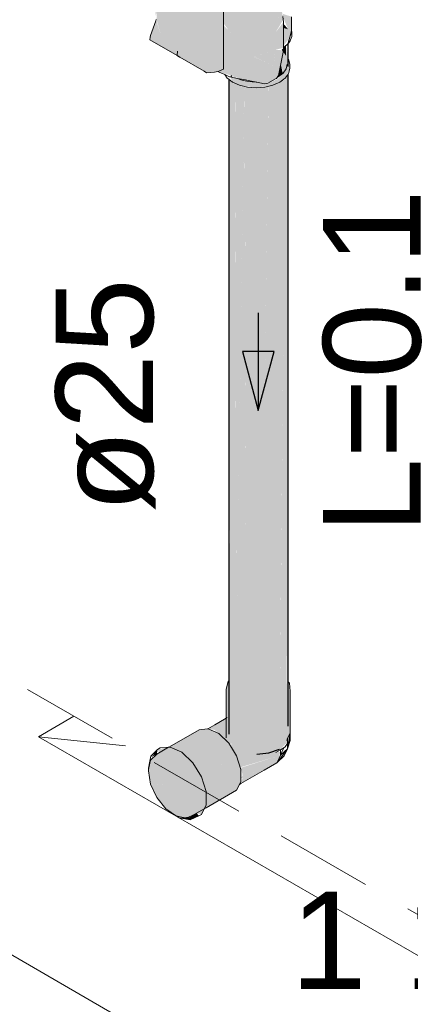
# Model space of a CAD drawing. Header units: millimetres. Extents: x 567 to 934, y -1 to 364.
# Tile 807 of 1056: x 777.269 to 778.07, y 129.682 to 131.703. Entities that reach past the tile are written whole.
import ezdxf

# ---------------------------------------------------------------- set-up
doc = ezdxf.new("R2010")
doc.units = ezdxf.units.MM
doc.header["$MEASUREMENT"] = 0
doc.linetypes.add('JIS_02_2.0', pattern=[0.3, 0.2, -0.1])
doc.linetypes.add('NULL', pattern=[0])
for name, color, linetype, lineweight in [('AF-Condutos', 140, 'Continuous', 25), ('AF-Peça de utilização', 152, 'Continuous', 18), ('AF-Registro', 253, 'Continuous', 18), ('AF-Sentido conduto', 140, 'Continuous', 30), ('AF-Textos conduto', 7, 'Continuous', 9), ('DI-Área do detalhe', 10, 'JIS_02_2.0', 0), ('Textos', 7, 'Continuous', 9)]:
    doc.layers.add(name, color=color, linetype=linetype, lineweight=lineweight)
doc.layers.add('ARQ FINA', color=8, linetype='Continuous')
doc.styles.add('Arial', font='arial.ttf')

msp = doc.modelspace()

# ---------------------------------------------------------------- hatches: boundary and pattern name
at = {"layer": 'AF-Condutos', "linetype": 'Continuous'}
for points in [[(777.8181, 130.2576), (777.8194, 131.6722), (777.816, 130.4379)], [(777.8155, 130.2656), (777.8181, 130.2576), (777.816, 130.4379), (777.8154, 131.6577), (777.804, 130.4619), (777.804, 130.2758), (777.8153, 130.255), (777.8154, 130.4153)], [(777.8064, 131.6416), (777.8151, 131.6294), (777.8153, 131.6502)], [(777.8192, 131.6184), (777.8162, 131.6511), (777.8154, 131.6022)], [(777.6978, 130.3464), (777.6978, 130.2729), (777.732, 130.2926), (777.755, 130.1962), (777.7802, 130.1985), (777.8015, 130.2065), (777.8147, 131.5808), (777.7808, 131.5673), (777.7802, 131.6374), (777.7711, 130.9024), (777.7789, 131.5669), (777.7538, 131.5638), (777.7353, 130.4868), (777.7306, 131.5781), (777.7332, 130.4792), (777.7305, 131.5781), (777.7318, 130.4739), (777.7304, 131.5781), (777.7304, 130.4689), (777.7296, 131.5783), (777.7134, 130.4068), (777.7107, 131.5851), (777.7126, 130.4041), (777.7107, 131.5852), (777.7115, 130.4001), (777.7106, 131.5852), (777.7106, 130.3968), (777.7101, 131.5854), (777.7002, 130.3587), (777.6991, 131.5802), (777.6978, 131.5813)], [(777.8148, 131.5977), (777.8151, 131.6294), (777.8047, 131.6393), (777.8123, 131.5978)], [(777.8181, 130.2576), (777.8194, 130.2534), (777.8193, 131.6264)], [(777.816, 130.4379), (777.8192, 131.5915), (777.8154, 131.5863)], [(777.8194, 130.3714), (777.8194, 131.5919), (777.8193, 131.5918)], [(777.6977, 130.2371), (777.6979, 130.3502), (777.6977, 131.5813)], [(777.6992, 131.5782), (777.7002, 130.3587), (777.71, 131.5721)], [(777.7106, 130.3968), (777.7106, 131.5732), (777.7101, 131.5734)], [(777.7115, 130.4001), (777.7107, 131.5713), (777.7106, 131.5732)], [(777.7126, 130.4041), (777.7108, 131.5713), (777.7107, 131.5731)], [(777.7134, 130.4068), (777.7294, 131.5648), (777.7108, 131.5731)], [(777.7304, 130.4689), (777.7304, 131.5666), (777.7296, 131.5668)], [(777.7318, 130.4739), (777.7305, 131.5656), (777.7304, 131.5664)], [(777.7332, 130.4792), (777.7306, 131.5656), (777.7305, 131.5664)], [(777.7353, 130.4868), (777.7307, 131.5656), (777.7306, 131.5664)], [(777.7711, 130.9024), (777.7792, 131.5607), (777.7789, 131.5669)], [(777.7307, 131.5656), (777.7353, 130.4868), (777.7538, 131.5638)], [(777.8022, 130.2791), (777.804, 130.2758), (777.804, 130.4619)]]:
    msp.add_hatch(color=151, dxfattribs=at).paths.add_polyline_path(points)
at = {"layer": 'AF-Peça de utilização', "linetype": 'Continuous'}
for points in [[(777.8236, 130.2255), (777.8236, 130.3255), (777.8221, 130.3414), (777.7582, 130.3315), (777.6977, 130.3449), (777.6922, 130.3295), (777.6922, 130.2295), (777.6952, 130.2652), (777.6993, 130.2221), (777.7164, 130.2066), (777.7411, 130.1984), (777.7686, 130.1975), (777.804, 130.2051), (777.804, 130.2163), (777.7961, 130.2414), (777.7816, 130.2648), (777.7028, 130.2182), (777.7035, 130.2126), (777.7211, 130.1688), (777.8007, 130.1928), (777.804, 130.2007), (777.7966, 130.2)], [(777.6947, 130.2711), (777.6549, 130.2481), (777.6689, 130.2458), (777.6991, 130.216), (777.7816, 130.2648), (777.6977, 130.2389), (777.7631, 130.2824), (777.6977, 130.257), (777.6977, 130.2588), (777.7631, 130.2824), (777.7438, 130.2912), (777.6977, 130.2683)], [(777.6976, 130.2389), (777.7816, 130.2648), (777.7631, 130.2824)], [(777.5386, 130.1345), (777.585, 130.1315), (777.5692, 130.0843), (777.5904, 130.0695), (777.611, 130.0646), (777.6271, 130.072), (777.7137, 130.122), (777.7225, 130.1397), (777.7225, 130.1647), (777.6428, 130.1462), (777.6411, 130.1506), (777.7137, 130.1925), (777.701, 130.213), (777.6771, 130.2381), (777.6556, 130.2479), (777.6369, 130.2462), (777.5503, 130.1962), (777.5376, 130.1833), (777.5336, 130.1642)], [(777.5394, 130.1899), (777.5503, 130.1962), (777.552, 130.2057)], [(777.5745, 130.2102), (777.552, 130.2057), (777.5902, 130.1345), (777.6323, 130.075), (777.6417, 130.072), (777.6513, 130.0915), (777.6513, 130.119), (777.6417, 130.1496), (777.624, 130.1782), (777.6014, 130.1997)], [(777.6437, 130.1464), (777.7225, 130.1647), (777.7137, 130.1925), (777.6413, 130.1507)], [(777.7264, 130.1522), (777.7225, 130.1468), (777.804, 130.1939), (777.7225, 130.168)], [(777.7225, 130.1461), (777.7961, 130.1779), (777.804, 130.1939), (777.7225, 130.1468)], [(777.797, 130.1789), (777.8111, 130.1923), (777.8184, 130.2071), (777.804, 130.1939)], [(777.7961, 130.1779), (777.7265, 130.1478), (777.7225, 130.1359)], [(777.5503, 130.107), (777.569, 130.0837), (777.585, 130.1315), (777.5376, 130.1345)], [(777.6168, 130.0661), (777.6188, 130.0609), (777.6365, 130.069), (777.6326, 130.0745)], [(777.5962, 130.0654), (777.6188, 130.0609), (777.6164, 130.0671)]]:
    msp.add_hatch(color=161, dxfattribs=at).paths.add_polyline_path(points)
at = {"layer": 'AF-Registro', "linetype": 'Continuous'}
for points in [[(777.5499, 131.7062), (777.5435, 131.7457), (777.5507, 131.7099), (777.5569, 131.7336), (777.5476, 131.756), (777.5951, 131.816), (777.6485, 131.7462), (777.6868, 131.7241), (777.6868, 131.696), (777.7146, 131.6596), (777.7483, 131.6275), (777.7933, 131.6417), (777.8087, 131.6455), (777.8101, 131.6992), (777.7934, 131.677), (777.8078, 131.7008), (777.7899, 131.714), (777.8003, 131.7625), (777.7891, 131.7823), (777.7431, 131.8202), (777.7354, 131.8231), (777.721, 131.8377), (777.6449, 131.8832), (777.5736, 131.9067), (777.5698, 131.9069), (777.5465, 131.8933), (777.5379, 131.8595), (777.5344, 131.8265), (777.5345, 131.7911), (777.5381, 131.754)], [(777.5361, 131.6621), (777.5927, 131.6389), (777.5918, 131.63), (777.6524, 131.5945), (777.6686, 131.596), (777.6868, 131.6018), (777.6868, 131.7241), (777.5754, 131.7884), (777.5672, 131.7782), (777.5495, 131.7051), (777.5586, 131.6717), (777.5371, 131.6711)], [(777.8101, 131.6992), (777.8003, 131.7625), (777.7899, 131.714), (777.8078, 131.7009)], [(777.8083, 131.7105), (777.8195, 131.6837), (777.8195, 131.6551), (777.8266, 131.681), (777.8266, 131.7096), (777.8088, 131.7152)], [(777.5586, 131.6717), (777.549, 131.7033), (777.5371, 131.6711)], [(777.6757, 131.5972), (777.7039, 131.5885), (777.7146, 131.6596), (777.6977, 131.6817), (777.6868, 131.6919), (777.6868, 131.6041)], [(777.8195, 131.6837), (777.8102, 131.6949), (777.8101, 131.6865)], [(777.8271, 131.6728), (777.8204, 131.6584), (777.8195, 131.6837), (777.81, 131.6865), (777.8099, 131.6496)], [(777.5361, 131.6621), (777.5918, 131.63), (777.5927, 131.6389)], [(777.7937, 131.5819), (777.7998, 131.5888), (777.8099, 131.6405), (777.7933, 131.6417), (777.7896, 131.6088), (777.7497, 131.6269), (777.7146, 131.6596), (777.7039, 131.5885), (777.7107, 131.5851), (777.7711, 131.572)], [(777.8153, 131.601), (777.8145, 131.6496), (777.8099, 131.6459)], [(777.7933, 131.6417), (777.7489, 131.6276), (777.7896, 131.6088), (777.7925, 131.635)], [(777.8152, 131.6018), (777.8099, 131.6406), (777.8046, 131.6136), (777.8092, 131.5935)], [(777.8201, 131.6221), (777.8156, 131.6024), (777.7884, 131.5691), (777.8135, 131.5836), (777.8227, 131.6034)], [(777.7997, 131.5881), (777.8085, 131.593), (777.8044, 131.6125)], [(777.701, 131.586), (777.7056, 131.5754), (777.7198, 131.5691), (777.7541, 131.5638), (777.7884, 131.5691), (777.8022, 131.5835), (777.7782, 131.573), (777.7376, 131.5764)]]:
    msp.add_hatch(color=254, dxfattribs=at).paths.add_polyline_path(points)

# ---------------------------------------------------------------- linework, layer by layer
at = {"layer": 'AF-Condutos'}
for p, q in [((777.8194, 131.6262), (777.8194, 131.6547)), ((777.8194, 131.6191), (777.8194, 131.6262)), ((777.8194, 131.6077), (777.8194, 131.6191)), ((777.8194, 130.3714), (777.8194, 131.5919)), ((777.6977, 131.5813), (777.6977, 130.3498)), ((777.8194, 130.3445), (777.8194, 130.3714)), ((777.6977, 130.3498), (777.6977, 130.2371)), ((777.8194, 130.2534), (777.8194, 130.3445)), ((777.755, 130.1962), (777.7802, 130.1985)), ((777.7802, 130.1985), (777.8015, 130.2065))]:
    msp.add_line(p, q, dxfattribs=at)
at = {"layer": 'AF-Peça de utilização'}
for p, q in [((777.6965, 130.3452), (777.6922, 130.3295)), ((777.6977, 130.3463), (777.6965, 130.3452)), ((777.8221, 130.3414), (777.8194, 130.3445)), ((777.8236, 130.3255), (777.8221, 130.3414)), ((777.6922, 130.3295), (777.6922, 130.2982)), ((777.8236, 130.2628), (777.8236, 130.3255)), ((777.6922, 130.2982), (777.6922, 130.2697)), ((777.6691, 130.2563), (777.6549, 130.2481)), ((777.6775, 130.2612), (777.6691, 130.2563)), ((777.6922, 130.2697), (777.6775, 130.2612)), ((777.6947, 130.2711), (777.6922, 130.2697)), ((777.6922, 130.2697), (777.6922, 130.2295)), ((777.8236, 130.2485), (777.8236, 130.2628)), ((777.6369, 130.2462), (777.5762, 130.2112)), ((777.6542, 130.2477), (777.6369, 130.2462)), ((777.6549, 130.2481), (777.6542, 130.2477)), ((777.6556, 130.2479), (777.6542, 130.2477)), ((777.6771, 130.2381), (777.6556, 130.2479)), ((777.6976, 130.2185), (777.6771, 130.2381)), ((777.8236, 130.2397), (777.8184, 130.2278)), ((777.8222, 130.2305), (777.8236, 130.2393)), ((777.8236, 130.2402), (777.8236, 130.2485)), ((777.8236, 130.24), (777.8236, 130.2402)), ((777.8236, 130.2399), (777.8236, 130.2402)), ((777.8236, 130.2397), (777.8236, 130.24)), ((777.8236, 130.2393), (777.8236, 130.2399)), ((777.8236, 130.2399), (777.8236, 130.2397)), ((777.8236, 130.2336), (777.8236, 130.2399)), ((777.8236, 130.2393), (777.8236, 130.2397)), ((777.8236, 130.2319), (777.8236, 130.2393)), ((777.8236, 130.2257), (777.8236, 130.2336)), ((777.701, 130.213), (777.6976, 130.2185)), ((777.7137, 130.1925), (777.701, 130.213)), ((777.8137, 130.2107), (777.8184, 130.2178)), ((777.8169, 130.2243), (777.8184, 130.2278)), ((777.8184, 130.2278), (777.8177, 130.2273)), ((777.8184, 130.2278), (777.8184, 130.223)), ((777.8184, 130.2071), (777.8236, 130.2237)), ((777.8184, 130.223), (777.8184, 130.2178)), ((777.8184, 130.2178), (777.8184, 130.2071)), ((777.8185, 130.218), (777.8194, 130.2193)), ((777.8186, 130.2085), (777.8206, 130.2208)), ((777.8194, 130.2193), (777.8205, 130.221)), ((777.8205, 130.221), (777.8206, 130.2212)), ((777.8206, 130.2212), (777.8222, 130.2305)), ((777.8206, 130.2212), (777.8236, 130.2255)), ((777.8206, 130.2208), (777.8206, 130.2212)), ((777.8236, 130.2261), (777.8236, 130.2319)), ((777.8236, 130.2255), (777.8236, 130.2261)), ((777.8236, 130.224), (777.8236, 130.2257)), ((777.8236, 130.2237), (777.8236, 130.224)), ((777.5503, 130.1962), (777.5376, 130.1833)), ((777.552, 130.2057), (777.538, 130.1915)), ((777.5745, 130.2102), (777.5503, 130.1962)), ((777.5572, 130.2087), (777.552, 130.2057)), ((777.5745, 130.2102), (777.5572, 130.2087)), ((777.5762, 130.2112), (777.5745, 130.2102)), ((777.5778, 130.2105), (777.5745, 130.2102)), ((777.6014, 130.1997), (777.5778, 130.2105)), ((777.624, 130.1782), (777.6014, 130.1997)), ((777.7225, 130.1647), (777.7137, 130.1925)), ((777.7943, 130.1995), (777.804, 130.2051)), ((777.797, 130.1789), (777.8111, 130.1923)), ((777.7974, 130.1797), (777.8184, 130.2071)), ((777.804, 130.1939), (777.8008, 130.1874)), ((777.804, 130.2051), (777.8103, 130.2088)), ((777.8184, 130.2071), (777.804, 130.1939)), ((777.804, 130.2051), (777.804, 130.1961)), ((777.804, 130.1939), (777.8066, 130.2)), ((777.804, 130.1961), (777.804, 130.1939)), ((777.8066, 130.2), (777.8103, 130.2088)), ((777.8103, 130.2088), (777.8137, 130.2107)), ((777.8111, 130.1923), (777.8184, 130.2071)), ((777.8184, 130.2071), (777.8186, 130.2085)), ((777.536, 130.1818), (777.5331, 130.1675)), ((777.5376, 130.1833), (777.5336, 130.1642)), ((777.538, 130.1915), (777.536, 130.1818)), ((777.6417, 130.1496), (777.624, 130.1782)), ((777.7703, 130.1631), (777.7961, 130.1779)), ((777.8008, 130.1874), (777.7961, 130.1779)), ((777.7961, 130.1779), (777.7974, 130.1797)), ((777.7961, 130.1779), (777.797, 130.1789)), ((777.5331, 130.1675), (777.5336, 130.1642)), ((777.5336, 130.1642), (777.5331, 130.1615)), ((777.5331, 130.1615), (777.5376, 130.1345)), ((777.7225, 130.1397), (777.7225, 130.1647)), ((777.7225, 130.1354), (777.7703, 130.1631)), ((777.5376, 130.1345), (777.5503, 130.107)), ((777.6513, 130.119), (777.6417, 130.1496)), ((777.7137, 130.122), (777.7195, 130.1337)), ((777.7195, 130.1337), (777.7225, 130.1397)), ((777.7195, 130.1337), (777.7225, 130.1354)), ((777.6513, 130.086), (777.7137, 130.122)), ((777.6513, 130.0915), (777.6513, 130.119)), ((777.5503, 130.107), (777.569, 130.0837)), ((777.6475, 130.0838), (777.6513, 130.0915)), ((777.569, 130.0837), (777.5905, 130.0687)), ((777.611, 130.0646), (777.6271, 130.072)), ((777.6271, 130.072), (777.6475, 130.0838)), ((777.6365, 130.069), (777.6417, 130.072)), ((777.6417, 130.072), (777.6475, 130.0838)), ((777.6475, 130.0838), (777.6513, 130.086)), ((777.5905, 130.0687), (777.5919, 130.0684)), ((777.5919, 130.0684), (777.5962, 130.0654)), ((777.5919, 130.0684), (777.611, 130.0646)), ((777.5962, 130.0654), (777.6078, 130.0631)), ((777.6078, 130.0631), (777.6188, 130.0609)), ((777.6188, 130.0609), (777.6365, 130.069))]:
    msp.add_line(p, q, dxfattribs=at)
at = {"layer": 'AF-Registro'}
for p, q in [((777.6868, 131.6018), (777.6868, 131.7241)), ((777.8101, 131.6992), (777.8084, 131.7099)), ((777.8266, 131.6897), (777.8266, 131.7096)), ((777.5481, 131.7012), (777.5371, 131.6711)), ((777.5489, 131.7036), (777.5481, 131.7012)), ((777.8099, 131.6465), (777.8101, 131.6992)), ((777.8266, 131.681), (777.8266, 131.6897)), ((777.5367, 131.6677), (777.5361, 131.6621)), ((777.5371, 131.6711), (777.5367, 131.6677)), ((777.8222, 131.6649), (777.8266, 131.681)), ((777.8231, 131.6681), (777.8222, 131.6649)), ((777.824, 131.6713), (777.8231, 131.6681)), ((777.8248, 131.6746), (777.824, 131.6713)), ((777.8266, 131.681), (777.8248, 131.6746)), ((777.8259, 131.6654), (777.8269, 131.6689)), ((777.8269, 131.6786), (777.8266, 131.681)), ((777.8273, 131.6754), (777.8269, 131.6786)), ((777.8269, 131.6689), (777.8271, 131.6728)), ((777.8271, 131.6728), (777.8273, 131.6754)), ((777.5361, 131.6621), (777.5918, 131.63)), ((777.8099, 131.6463), (777.8129, 131.6485)), ((777.8129, 131.6485), (777.815, 131.6503)), ((777.815, 131.6503), (777.816, 131.6511)), ((777.816, 131.6511), (777.818, 131.6531)), ((777.818, 131.6531), (777.8194, 131.6547)), ((777.8194, 131.6547), (777.8207, 131.6562)), ((777.8195, 131.6551), (777.8222, 131.6649)), ((777.8204, 131.6584), (777.8195, 131.6551)), ((777.8222, 131.6649), (777.8204, 131.6584)), ((777.8207, 131.6562), (777.8233, 131.6601)), ((777.8233, 131.6601), (777.8246, 131.6623)), ((777.8246, 131.6623), (777.8259, 131.6654)), ((777.5927, 131.6389), (777.5918, 131.63)), ((777.5918, 131.63), (777.5967, 131.6266)), ((777.5918, 131.63), (777.5975, 131.6267)), ((777.5967, 131.6266), (777.5975, 131.6267)), ((777.5975, 131.6267), (777.6475, 131.5979)), ((777.7998, 131.5888), (777.8099, 131.6405)), ((777.8099, 131.6463), (777.8099, 131.6465)), ((777.8099, 131.6461), (777.8099, 131.6463)), ((777.8099, 131.6405), (777.8099, 131.6461)), ((777.8178, 131.6119), (777.8156, 131.6024)), ((777.8203, 131.6222), (777.8194, 131.6235)), ((777.8227, 131.6119), (777.8203, 131.6222)), ((777.8227, 131.6034), (777.8227, 131.6119)), ((777.6475, 131.5979), (777.6524, 131.5945)), ((777.6524, 131.5945), (777.6686, 131.596)), ((777.6686, 131.596), (777.6752, 131.5974)), ((777.6752, 131.5974), (777.6775, 131.5979)), ((777.6752, 131.5974), (777.6757, 131.5972)), ((777.6757, 131.5972), (777.678, 131.5961)), ((777.6775, 131.5979), (777.6868, 131.6018)), ((777.678, 131.5961), (777.6895, 131.5908)), ((777.6895, 131.5908), (777.6977, 131.587)), ((777.6895, 131.5908), (777.6947, 131.5836)), ((777.6977, 131.587), (777.6993, 131.5863)), ((777.6993, 131.5863), (777.7001, 131.5861)), ((777.7037, 131.5883), (777.7022, 131.5863)), ((777.7022, 131.5863), (777.7028, 131.5872)), ((777.7028, 131.5872), (777.7039, 131.5885)), ((777.7039, 131.5885), (777.7037, 131.5883)), ((777.7971, 131.585), (777.7998, 131.5888)), ((777.8092, 131.5935), (777.7991, 131.5859)), ((777.8156, 131.6024), (777.8092, 131.5935)), ((777.8135, 131.5836), (777.8194, 131.5919)), ((777.8194, 131.5919), (777.8203, 131.5932)), ((777.8203, 131.5932), (777.8227, 131.6034)), ((777.6947, 131.5836), (777.6977, 131.5813)), ((777.6977, 131.5813), (777.7056, 131.5754)), ((777.7001, 131.5861), (777.7154, 131.5831)), ((777.7056, 131.5754), (777.7198, 131.5691)), ((777.7154, 131.5831), (777.7324, 131.5797)), ((777.7222, 131.5801), (777.7154, 131.5831)), ((777.7198, 131.5691), (777.7363, 131.5652)), ((777.7376, 131.5764), (777.7222, 131.5801)), ((777.7324, 131.5797), (777.7412, 131.5779)), ((777.7541, 131.5751), (777.7376, 131.5764)), ((777.7412, 131.5779), (777.755, 131.5752)), ((777.755, 131.5752), (777.7541, 131.5751)), ((777.755, 131.5752), (777.7711, 131.572)), ((777.7711, 131.572), (777.7754, 131.5726)), ((777.7718, 131.5652), (777.7884, 131.5691)), ((777.7754, 131.5726), (777.7781, 131.5729)), ((777.7781, 131.5729), (777.7937, 131.5819)), ((777.7884, 131.5691), (777.8026, 131.5754)), ((777.7937, 131.5819), (777.7956, 131.583)), ((777.7956, 131.583), (777.7971, 131.585)), ((777.7991, 131.5859), (777.7971, 131.585)), ((777.8026, 131.5754), (777.8135, 131.5836)), ((777.7363, 131.5652), (777.7541, 131.5638)), ((777.7541, 131.5638), (777.7718, 131.5652))]:
    msp.add_line(p, q, dxfattribs=at)
at = {"layer": 'AF-Sentido conduto'}
for p, q in [((777.7906, 131.0223), (777.7259, 131.0223)), ((777.7259, 131.0223), (777.7582, 130.9015)), ((777.7582, 130.9015), (777.7906, 131.0223))]:
    msp.add_line(p, q, dxfattribs=at)
msp.add_lwpolyline([(777.7582, 131.1015), (777.7582, 130.9015)], dxfattribs=at)
at = {"layer": 'ARQ FINA', "lineweight": 5}
for p, q in [((777.3077, 130.2316), (777.3805, 130.2737)), ((779.3256, 129.0666), (777.3077, 130.2316)), ((777.3077, 130.2316), (777.4858, 130.2129)), ((776.892, 129.9916), (778.9099, 128.8266))]:
    msp.add_line(p, q, dxfattribs=at)
at = {"layer": 'DI-Área do detalhe'}
msp.add_lwpolyline([(777.5948, 125.6464), (773.1253, 128.2268), (777.0255, 130.4786), (781.495, 127.8982), (777.5948, 125.6464)], dxfattribs=at)

# ---------------------------------------------------------------- texts
at = {"layer": 'AF-Textos conduto', "linetype": 'NULL', "char_height": 0.2, "attachment_point": 8, "rotation": 90.0002, "line_spacing_factor": 0.6, "style": 'Arial'}
for s, insert, width in [('L=0.1', (778.0937, 131.0015), 1.413415), ('ø25', (777.5482, 130.9322), 0.962805)]:
    msp.add_mtext(s, dxfattribs=dict(at, insert=insert, width=width))
at = {"layer": 'Textos', "linetype": 'NULL', "insert": (778.5452, 129.711), "char_height": 0.2, "width": 1.440854, "attachment_point": 9, "line_spacing_factor": 0.6, "style": 'Arial'}
msp.add_mtext('1 1/2"', dxfattribs=at)

doc.saveas('drawing.dxf')
